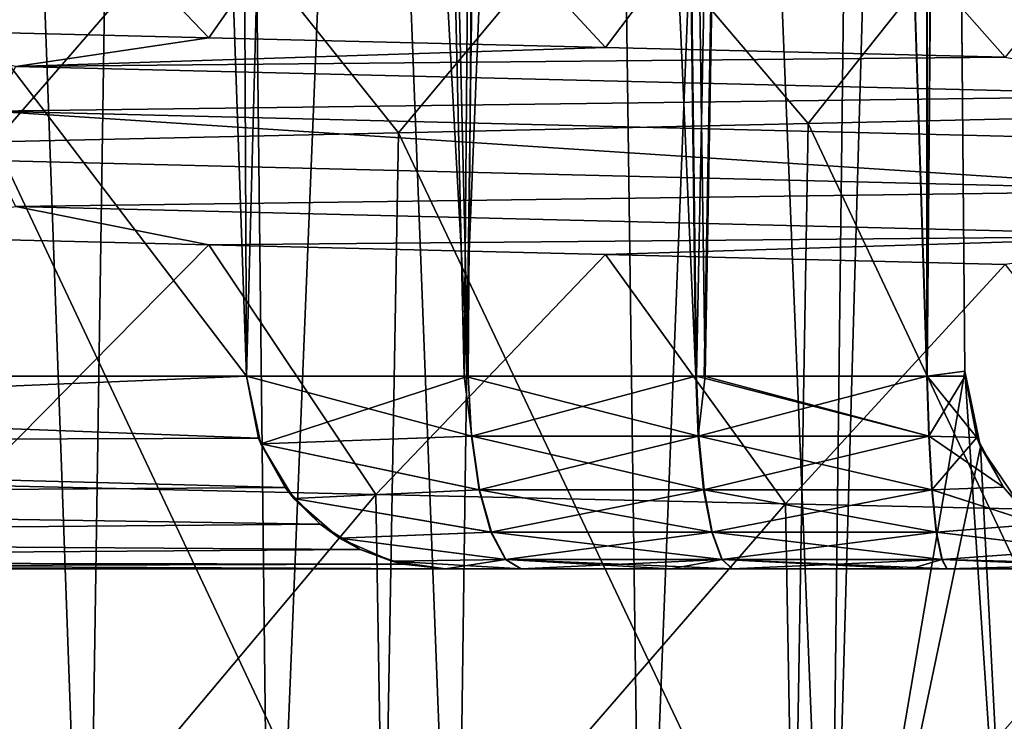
# Model space of a CAD drawing. Header units: millimetres. Extents: x -39 to 39, y -2 to 145.
# Tile 271 of 656: x -2.98 to -0.51, y 27.12 to 28.88. Entities that reach past the tile are written whole.
import ezdxf

# ---------------------------------------------------------------- set-up
doc = ezdxf.new("R2010")
doc.units = ezdxf.units.MM
doc.header["$LTSCALE"] = 65.185185
for name, color, linetype in [('460', 7, 'CONTINUOUS'), ('549', 7, 'CONTINUOUS'), ('553', 7, 'CONTINUOUS'), ('554', 7, 'CONTINUOUS'), ('555', 7, 'CONTINUOUS'), ('557', 7, 'CONTINUOUS'), ('558', 7, 'CONTINUOUS'), ('559', 7, 'CONTINUOUS'), ('564', 7, 'CONTINUOUS'), ('572', 7, 'CONTINUOUS'), ('579', 7, 'CONTINUOUS'), ('580', 7, 'CONTINUOUS'), ('583', 7, 'CONTINUOUS'), ('584', 7, 'CONTINUOUS'), ('585', 7, 'CONTINUOUS'), ('590', 7, 'CONTINUOUS'), ('591', 7, 'CONTINUOUS'), ('592', 7, 'CONTINUOUS'), ('593', 7, 'CONTINUOUS'), ('628', 7, 'CONTINUOUS'), ('629', 7, 'CONTINUOUS'), ('630', 7, 'CONTINUOUS')]:
    doc.layers.add(name, color=color, linetype=linetype)

msp = doc.modelspace()

# ---------------------------------------------------------------- linework, layer by layer
at = {"layer": '460', "linetype": 'Continuous'}
for points in [[(-0.9977, 28.6168, 14.1649), (0, 26.5, 14.2), (0.0351, 28.64, 14.2), (-0.9977, 28.6168, 14.1649)], [(-2.0251, 28.5937, 14.0549), (-1.0333, 26.5, 14.1622), (-0.9977, 28.6168, 14.1649), (-2.0251, 28.5937, 14.0549)], [(-1.0333, 26.5, 14.1622), (0, 26.5, 14.2), (-0.9977, 28.6168, 14.1649), (-1.0333, 26.5, 14.1622)], [(-3.0378, 28.5706, 13.8713), (-2.062, 26.5, 14.0495), (-2.0251, 28.5937, 14.0549), (-3.0378, 28.5706, 13.8713)], [(-2.062, 26.5, 14.0495), (-1.0333, 26.5, 14.1622), (-2.0251, 28.5937, 14.0549), (-2.062, 26.5, 14.0495)], [(-3.0781, 26.5, 13.8622), (-2.062, 26.5, 14.0495), (-3.0378, 28.5706, 13.8713), (-3.0781, 26.5, 13.8622)], [(-2.0822, 27.686, -14.0465), (-3.0781, 26.5, -13.8622), (-3.0967, 27.7092, -13.8582), (-2.0822, 27.686, -14.0465)], [(-2.062, 26.5, -14.0495), (-3.0781, 26.5, -13.8622), (-2.0822, 27.686, -14.0465), (-2.062, 26.5, -14.0495)], [(-1.0547, 27.6629, -14.1608), (-2.062, 26.5, -14.0495), (-2.0822, 27.686, -14.0465), (-1.0547, 27.6629, -14.1608)], [(-1.0333, 26.5, -14.1622), (-2.062, 26.5, -14.0495), (-1.0547, 27.6629, -14.1608), (-1.0333, 26.5, -14.1622)], [(-0.0218, 27.6397, -14.2), (-1.0333, 26.5, -14.1622), (-1.0547, 27.6629, -14.1608), (-0.0218, 27.6397, -14.2)], [(0, 26.5, -14.2), (-1.0333, 26.5, -14.1622), (-0.0218, 27.6397, -14.2), (0, 26.5, -14.2)]]:
    msp.add_3dface(points, dxfattribs=at)
at = {"layer": '549', "linetype": 'Continuous'}
for points in [[(-6.3723, 27.5, -0.6498), (-1.907, 27.5, -1.907), (-6.4061, 27.5, -0.1043), (-6.3723, 27.5, -0.6498)], [(-6.4061, 27.5, -0.1043), (-1.907, 27.5, -1.907), (-6.4061, 27.5, 0.1043), (-6.4061, 27.5, -0.1043)], [(-6.4061, 27.5, 0.1043), (-1.907, 27.5, -1.907), (-6.3723, 27.5, 0.6489), (-6.4061, 27.5, 0.1043)], [(-6.3626, 27.5, -0.741), (-1.907, 27.5, -1.907), (-6.3723, 27.5, -0.6498), (-6.3626, 27.5, -0.741)], [(-6.3723, 27.5, 0.6489), (-1.907, 27.5, -1.907), (-6.3623, 27.5, 0.743), (-6.3723, 27.5, 0.6489)], [(-6.2965, 27.5, -1.1882), (-1.907, 27.5, -1.907), (-6.3626, 27.5, -0.741), (-6.2965, 27.5, -1.1882)], [(-6.3623, 27.5, 0.743), (-1.907, 27.5, -1.907), (-6.2967, 27.5, 1.1874), (-6.3623, 27.5, 0.743)], [(-6.2967, 27.5, 1.1874), (-1.907, 27.5, -1.907), (-6.2658, 27.5, 1.3439), (-6.2967, 27.5, 1.1874)], [(-6.2661, 27.5, -1.3419), (-1.907, 27.5, -1.907), (-6.2965, 27.5, -1.1882), (-6.2661, 27.5, -1.3419)], [(-6.1735, 27.5, -1.7185), (-1.907, 27.5, -1.907), (-6.2661, 27.5, -1.3419), (-6.1735, 27.5, -1.7185)], [(-6.2658, 27.5, 1.3439), (-1.907, 27.5, -1.907), (-6.1738, 27.5, 1.7177), (-6.2658, 27.5, 1.3439)], [(-6.1738, 27.5, 1.7177), (-1.907, 27.5, -1.907), (-6.1166, 27.5, 1.907), (-6.1738, 27.5, 1.7177)], [(-6.1166, 27.5, -1.907), (-1.907, 27.5, -1.907), (-6.1735, 27.5, -1.7185), (-6.1166, 27.5, -1.907)], [(-6.1166, 27.5, 1.907), (-1.907, 27.5, -1.907), (1.907, 27.5, -1.907), (-6.1166, 27.5, 1.907)], [(-1.907, 27.5, 1.907), (-6.1166, 27.5, 1.907), (1.907, 27.5, -1.907), (-1.907, 27.5, 1.907)], [(-0.6489, 27.5, -6.3723), (-0.1043, 27.5, -6.4061), (-1.907, 27.5, -6.1166), (-0.6489, 27.5, -6.3723)], [(-1.907, 27.5, -6.1166), (-0.1043, 27.5, -6.4061), (0.1043, 27.5, -6.4061), (-1.907, 27.5, -6.1166)], [(-0.743, 27.5, -6.3623), (-0.6489, 27.5, -6.3723), (-1.907, 27.5, -6.1166), (-0.743, 27.5, -6.3623)], [(-1.1874, 27.5, -6.2967), (-0.743, 27.5, -6.3623), (-1.907, 27.5, -6.1166), (-1.1874, 27.5, -6.2967)], [(-1.3439, 27.5, -6.2658), (-1.1874, 27.5, -6.2967), (-1.907, 27.5, -6.1166), (-1.3439, 27.5, -6.2658)], [(-1.7177, 27.5, -6.1738), (-1.3439, 27.5, -6.2658), (-1.907, 27.5, -6.1166), (-1.7177, 27.5, -6.1738)], [(-1.907, 27.5, -1.907), (-1.907, 27.5, -6.1166), (1.907, 27.5, -6.1166), (-1.907, 27.5, -1.907)], [(1.907, 27.5, -6.1166), (-1.907, 27.5, -6.1166), (1.7185, 27.5, -6.1735), (1.907, 27.5, -6.1166)], [(1.7185, 27.5, -6.1735), (-1.907, 27.5, -6.1166), (1.3419, 27.5, -6.2661), (1.7185, 27.5, -6.1735)], [(1.3419, 27.5, -6.2661), (-1.907, 27.5, -6.1166), (1.1882, 27.5, -6.2965), (1.3419, 27.5, -6.2661)], [(1.1882, 27.5, -6.2965), (-1.907, 27.5, -6.1166), (0.741, 27.5, -6.3626), (1.1882, 27.5, -6.2965)], [(0.741, 27.5, -6.3626), (-1.907, 27.5, -6.1166), (0.6498, 27.5, -6.3723), (0.741, 27.5, -6.3626)], [(0.6498, 27.5, -6.3723), (-1.907, 27.5, -6.1166), (0.1043, 27.5, -6.4061), (0.6498, 27.5, -6.3723)], [(1.907, 27.5, -1.907), (-1.907, 27.5, -1.907), (1.907, 27.5, -6.1166), (1.907, 27.5, -1.907)], [(-1.907, 27.5, 6.1166), (-1.907, 27.5, 1.907), (1.907, 27.5, 1.907), (-1.907, 27.5, 6.1166)], [(1.907, 27.5, 1.907), (-1.907, 27.5, 1.907), (6.1166, 27.5, -1.907), (1.907, 27.5, 1.907)], [(6.1166, 27.5, -1.907), (-1.907, 27.5, 1.907), (1.907, 27.5, -1.907), (6.1166, 27.5, -1.907)], [(-1.7185, 27.5, 6.1735), (-1.907, 27.5, 6.1166), (1.907, 27.5, 6.1166), (-1.7185, 27.5, 6.1735)], [(1.907, 27.5, 6.1166), (-1.907, 27.5, 6.1166), (1.907, 27.5, 1.907), (1.907, 27.5, 6.1166)], [(-1.3419, 27.5, 6.2661), (-1.7185, 27.5, 6.1735), (1.907, 27.5, 6.1166), (-1.3419, 27.5, 6.2661)], [(-1.1882, 27.5, 6.2965), (-1.3419, 27.5, 6.2661), (1.907, 27.5, 6.1166), (-1.1882, 27.5, 6.2965)], [(-0.741, 27.5, 6.3626), (-1.1882, 27.5, 6.2965), (1.907, 27.5, 6.1166), (-0.741, 27.5, 6.3626)], [(-0.6498, 27.5, 6.3723), (-0.741, 27.5, 6.3626), (1.907, 27.5, 6.1166), (-0.6498, 27.5, 6.3723)], [(-0.1043, 27.5, 6.4061), (-0.6498, 27.5, 6.3723), (1.907, 27.5, 6.1166), (-0.1043, 27.5, 6.4061)]]:
    msp.add_3dface(points, dxfattribs=at)
at = {"layer": '553', "linetype": 'Continuous'}
for points in [[(-2.4573, 39.0726, -6.8675), (-2.4067, 27.9826, -6.4738), (-2.599, 33.4908, -6.6061), (-2.4573, 39.0726, -6.8675)], [(-2.4573, 39.0726, -6.8675), (-2.1147, 39.0726, -6.9806), (-2.4067, 27.9826, -6.4738), (-2.4573, 39.0726, -6.8675)], [(-2.4067, 27.9826, -6.4738), (-2.1147, 39.0726, -6.9806), (-1.8604, 27.9826, -6.6514), (-2.4067, 27.9826, -6.4738)], [(-2.1147, 39.0726, -6.9806), (-1.7669, 39.0726, -7.0767), (-1.8604, 27.9826, -6.6514), (-2.1147, 39.0726, -6.9806)], [(-1.7669, 39.0726, -7.0767), (-1.4148, 39.0726, -7.1554), (-1.8604, 27.9826, -6.6514), (-1.7669, 39.0726, -7.0767)], [(-1.8604, 27.9826, -6.6514), (-1.4148, 39.0726, -7.1554), (-1.278, 27.9826, -6.7874), (-1.8604, 27.9826, -6.6514)], [(-1.4148, 39.0726, -7.1554), (-1.0592, 39.0726, -7.2166), (-1.278, 27.9826, -6.7874), (-1.4148, 39.0726, -7.1554)], [(-1.278, 27.9826, -6.7874), (-1.0592, 39.0726, -7.2166), (-1.2588, 27.9826, -6.791), (-1.278, 27.9826, -6.7874)], [(-1.2588, 27.9826, -6.791), (-1.0592, 39.0726, -7.2166), (-0.6992, 27.9826, -6.8712), (-1.2588, 27.9826, -6.791)], [(-1.0592, 39.0726, -7.2166), (-0.701, 39.0726, -7.2602), (-0.6992, 27.9826, -6.8712), (-1.0592, 39.0726, -7.2166)], [(-0.6992, 27.9826, -6.8712), (-0.701, 39.0726, -7.2602), (-0.6525, 33.5151, -7.0698), (-0.6992, 27.9826, -6.8712)], [(-0.6043, 27.9956, -6.8806), (-0.6992, 27.9826, -6.8712), (-0.6525, 33.5151, -7.0698), (-0.6043, 27.9956, -6.8806)], [(-0.604, 27.9826, -6.8802), (-0.6992, 27.9826, -6.8712), (-0.6043, 27.9956, -6.8806), (-0.604, 27.9826, -6.8802)]]:
    msp.add_3dface(points, dxfattribs=at)
at = {"layer": '554', "linetype": 'Continuous'}
for points in [[(-2.4067, 27.9826, -6.4738), (-2.6711, 35.5562, -2.6711), (-2.599, 33.4908, -6.6061), (-2.4067, 27.9826, -6.4738)], [(-2.6711, 35.5562, -2.6711), (-2.4067, 27.9826, -6.4738), (-2.4067, 27.9826, -2.4067), (-2.6711, 35.5562, -2.6711)]]:
    msp.add_3dface(points, dxfattribs=at)
at = {"layer": '555', "linetype": 'Continuous'}
for points in [[(-2.6711, 35.5562, -2.6711), (-2.4067, 27.9826, -2.4067), (-6.6061, 33.4908, -2.599), (-2.6711, 35.5562, -2.6711)], [(-2.4067, 27.9826, -2.4067), (-6.4738, 27.9826, -2.4067), (-6.6061, 33.4908, -2.599), (-2.4067, 27.9826, -2.4067)]]:
    msp.add_3dface(points, dxfattribs=at)
at = {"layer": '557', "linetype": 'Continuous'}
for points in [[(-6.4738, 27.9826, 2.4067), (-2.6711, 35.5562, 2.6711), (-6.6061, 33.4908, 2.599), (-6.4738, 27.9826, 2.4067)], [(-2.6711, 35.5562, 2.6711), (-6.4738, 27.9826, 2.4067), (-2.4067, 27.9826, 2.4067), (-2.6711, 35.5562, 2.6711)]]:
    msp.add_3dface(points, dxfattribs=at)
at = {"layer": '558', "linetype": 'Continuous'}
for points in [[(-2.6711, 35.5562, 2.6711), (-2.4067, 27.9826, 2.4067), (-2.599, 33.4908, 6.6061), (-2.6711, 35.5562, 2.6711)], [(-2.4067, 27.9826, 2.4067), (-2.4067, 27.9826, 6.4738), (-2.599, 33.4908, 6.6061), (-2.4067, 27.9826, 2.4067)]]:
    msp.add_3dface(points, dxfattribs=at)
at = {"layer": '559', "linetype": 'Continuous'}
for points in [[(-2.4067, 27.9826, 6.4738), (-2.4573, 39.0726, 6.8675), (-2.599, 33.4908, 6.6061), (-2.4067, 27.9826, 6.4738)], [(-2.1147, 39.0726, 6.9806), (-2.4573, 39.0726, 6.8675), (-1.8503, 27.9826, 6.6542), (-2.1147, 39.0726, 6.9806)], [(-2.4573, 39.0726, 6.8675), (-2.4067, 27.9826, 6.4738), (-1.8503, 27.9826, 6.6542), (-2.4573, 39.0726, 6.8675)], [(-1.7669, 39.0726, 7.0767), (-2.1147, 39.0726, 6.9806), (-1.8503, 27.9826, 6.6542), (-1.7669, 39.0726, 7.0767)], [(-1.2792, 27.9826, 6.7872), (-1.7669, 39.0726, 7.0767), (-1.8503, 27.9826, 6.6542), (-1.2792, 27.9826, 6.7872)], [(-1.4148, 39.0726, 7.1554), (-1.7669, 39.0726, 7.0767), (-1.2792, 27.9826, 6.7872), (-1.4148, 39.0726, 7.1554)], [(-1.0592, 39.0726, 7.2166), (-1.4148, 39.0726, 7.1554), (-1.2563, 27.9826, 6.7914), (-1.0592, 39.0726, 7.2166)], [(-1.2563, 27.9826, 6.7914), (-1.4148, 39.0726, 7.1554), (-1.2792, 27.9826, 6.7872), (-1.2563, 27.9826, 6.7914)], [(-0.7002, 27.9826, 6.8711), (-1.0592, 39.0726, 7.2166), (-1.2563, 27.9826, 6.7914), (-0.7002, 27.9826, 6.8711)], [(-0.701, 39.0726, 7.2602), (-1.0592, 39.0726, 7.2166), (-0.7002, 27.9826, 6.8711), (-0.701, 39.0726, 7.2602)], [(-0.701, 39.0726, 7.2602), (-0.7002, 27.9826, 6.8711), (-0.6525, 33.5151, 7.0698), (-0.701, 39.0726, 7.2602)], [(-0.6525, 33.5151, 7.0698), (-0.7002, 27.9826, 6.8711), (-0.6043, 27.9956, 6.8806), (-0.6525, 33.5151, 7.0698)], [(-0.6043, 27.9956, 6.8806), (-0.7002, 27.9826, 6.8711), (-0.604, 27.9826, 6.8802), (-0.6043, 27.9956, 6.8806)]]:
    msp.add_3dface(points, dxfattribs=at)
at = {"layer": '564', "linetype": 'Continuous'}
for points in [[(-2.5465, 43.2089, 11.1429), (-3.2637, 26, 11.2674), (-3.4311, 43.2089, 10.9031), (-2.5465, 43.2089, 11.1429)], [(-3.2637, 26, -11.2674), (-2.8073, 26, -11.3897), (-3.4311, 43.2089, -10.9031), (-3.2637, 26, -11.2674)], [(-3.4311, 43.2089, -10.9031), (-2.8073, 26, -11.3897), (-2.5465, 43.2089, -11.1429), (-3.4311, 43.2089, -10.9031)], [(-2.8073, 26, 11.3897), (-3.2637, 26, 11.2674), (-2.5465, 43.2089, 11.1429), (-2.8073, 26, 11.3897)], [(-2.3464, 26, 11.4935), (-2.8073, 26, 11.3897), (-2.5465, 43.2089, 11.1429), (-2.3464, 26, 11.4935)], [(-2.8073, 26, -11.3897), (-2.3464, 26, -11.4935), (-2.5465, 43.2089, -11.1429), (-2.8073, 26, -11.3897)], [(-1.6467, 43.2089, 11.311), (-2.3464, 26, 11.4935), (-2.5465, 43.2089, 11.1429), (-1.6467, 43.2089, 11.311)], [(-2.3464, 26, -11.4935), (-1.8817, 26, -11.5787), (-2.5465, 43.2089, -11.1429), (-2.3464, 26, -11.4935)], [(-2.5465, 43.2089, -11.1429), (-1.8817, 26, -11.5787), (-1.6467, 43.2089, -11.311), (-2.5465, 43.2089, -11.1429)], [(-1.8817, 26, 11.5787), (-2.3464, 26, 11.4935), (-1.6467, 43.2089, 11.311), (-1.8817, 26, 11.5787)], [(-1.414, 26, 11.6451), (-1.8817, 26, 11.5787), (-1.6467, 43.2089, 11.311), (-1.414, 26, 11.6451)], [(-1.8817, 26, -11.5787), (-1.414, 26, -11.6451), (-1.6467, 43.2089, -11.311), (-1.8817, 26, -11.5787)], [(-0.7371, 43.2089, 11.4064), (-1.414, 26, 11.6451), (-1.6467, 43.2089, 11.311), (-0.7371, 43.2089, 11.4064)], [(-1.414, 26, -11.6451), (-0.9439, 26, -11.6925), (-1.6467, 43.2089, -11.311), (-1.414, 26, -11.6451)], [(-1.6467, 43.2089, -11.311), (-0.9439, 26, -11.6925), (-0.7371, 43.2089, -11.4064), (-1.6467, 43.2089, -11.311)], [(-0.9439, 26, 11.6925), (-1.414, 26, 11.6451), (-0.7371, 43.2089, 11.4064), (-0.9439, 26, 11.6925)], [(-0.6709, 35.6288, 11.543), (-0.9439, 26, 11.6925), (-0.7371, 43.2089, 11.4064), (-0.6709, 35.6288, 11.543)], [(-0.7371, 43.2089, -11.4064), (-0.9439, 26, -11.6925), (-0.6709, 35.6288, -11.543), (-0.7371, 43.2089, -11.4064)], [(-0.6043, 27.9956, 11.6801), (-0.9439, 26, 11.6925), (-0.6709, 35.6288, 11.543), (-0.6043, 27.9956, 11.6801)], [(-0.6043, 27.9956, -11.6801), (-0.6709, 35.6288, -11.543), (-0.9439, 26, -11.6925), (-0.6043, 27.9956, -11.6801)], [(-0.565, 27.8056, 11.6854), (-0.9439, 26, 11.6925), (-0.6043, 27.9956, 11.6801), (-0.565, 27.8056, 11.6854)], [(-0.9439, 26, -11.6925), (-0.4723, 26, -11.7211), (-0.6043, 27.9956, -11.6801), (-0.9439, 26, -11.6925)], [(-0.6043, 27.9956, -11.6801), (-0.4723, 26, -11.7211), (-0.565, 27.8056, -11.6854), (-0.6043, 27.9956, -11.6801)], [(-0.4723, 26, 11.7211), (-0.9439, 26, 11.6925), (-0.565, 27.8056, 11.6854), (-0.4723, 26, 11.7211)], [(-0.4564, 27.6449, 11.693), (-0.4723, 26, 11.7211), (-0.565, 27.8056, 11.6854), (-0.4564, 27.6449, 11.693)], [(-0.565, 27.8056, -11.6854), (-0.4723, 26, -11.7211), (-0.4564, 27.6449, -11.693), (-0.565, 27.8056, -11.6854)]]:
    msp.add_3dface(points, dxfattribs=at)
at = {"layer": '572', "linetype": 'Continuous'}
for points in [[(-0.6709, 35.6288, -11.543), (-0.6043, 27.9956, -11.6801), (-0.6525, 33.5151, -7.0698), (-0.6709, 35.6288, -11.543)], [(-0.6043, 27.9956, -11.6801), (-0.6043, 27.9956, -6.8806), (-0.6525, 33.5151, -7.0698), (-0.6043, 27.9956, -11.6801)]]:
    msp.add_3dface(points, dxfattribs=at)
at = {"layer": '579', "linetype": 'Continuous'}
for points in [[(-0.6043, 27.9956, 11.6801), (-0.6709, 35.6288, 11.543), (-0.6043, 27.9956, 6.8806), (-0.6043, 27.9956, 11.6801)], [(-0.6709, 35.6288, 11.543), (-0.6525, 33.5151, 7.0698), (-0.6043, 27.9956, 6.8806), (-0.6709, 35.6288, 11.543)]]:
    msp.add_3dface(points, dxfattribs=at)
at = {"layer": '580', "linetype": 'Continuous'}
for points in [[(-0.6043, 27.9956, -11.6801), (-0.565, 27.8056, -11.6854), (-0.6043, 27.9956, -6.8806), (-0.6043, 27.9956, -11.6801)], [(-0.565, 27.8056, -11.6854), (-0.604, 27.9826, -6.8802), (-0.6043, 27.9956, -6.8806), (-0.565, 27.8056, -11.6854)], [(-0.604, 27.9826, -6.8802), (-0.565, 27.8056, -11.6854), (-0.5741, 27.8287, -6.8527), (-0.604, 27.9826, -6.8802)], [(-0.5741, 27.8287, -6.8527), (-0.565, 27.8056, -11.6854), (-0.5079, 27.7047, -6.7915), (-0.5741, 27.8287, -6.8527)], [(-0.565, 27.8056, -11.6854), (-0.4564, 27.6449, -11.693), (-0.5079, 27.7047, -6.7915), (-0.565, 27.8056, -11.6854)], [(-0.5079, 27.7047, -6.7915), (-0.4564, 27.6449, -11.693), (-0.4193, 27.6116, -6.7088), (-0.5079, 27.7047, -6.7915)]]:
    msp.add_3dface(points, dxfattribs=at)
at = {"layer": '583', "linetype": 'Continuous'}
for points in [[(-2.4067, 27.9826, -6.4738), (-1.8604, 27.9826, -6.6514), (-1.8413, 27.8323, -6.6269), (-2.4067, 27.9826, -6.4738)], [(-2.4067, 27.9826, -6.4738), (-1.8413, 27.8323, -6.6269), (-2.3708, 27.8133, -6.4488), (-2.4067, 27.9826, -6.4738)], [(-1.8604, 27.9826, -6.6514), (-1.278, 27.9826, -6.7874), (-1.2721, 27.8323, -6.7593), (-1.8604, 27.9826, -6.6514)], [(-1.8413, 27.8323, -6.6269), (-1.8604, 27.9826, -6.6514), (-1.2721, 27.8323, -6.7593), (-1.8413, 27.8323, -6.6269)], [(-1.278, 27.9826, -6.7874), (-1.2588, 27.9826, -6.791), (-0.6937, 27.8323, -6.8429), (-1.278, 27.9826, -6.7874)], [(-1.2721, 27.8323, -6.7593), (-1.278, 27.9826, -6.7874), (-0.6937, 27.8323, -6.8429), (-1.2721, 27.8323, -6.7593)], [(-1.2588, 27.9826, -6.791), (-0.6992, 27.9826, -6.8712), (-0.6937, 27.8323, -6.8429), (-1.2588, 27.9826, -6.791)], [(-0.6992, 27.9826, -6.8712), (-0.604, 27.9826, -6.8802), (-0.5741, 27.8287, -6.8527), (-0.6992, 27.9826, -6.8712)], [(-0.6992, 27.9826, -6.8712), (-0.5741, 27.8287, -6.8527), (-0.6937, 27.8323, -6.8429), (-0.6992, 27.9826, -6.8712)], [(-1.8413, 27.8323, -6.6269), (-1.8218, 27.6977, -6.5568), (-2.3708, 27.8133, -6.4488), (-1.8413, 27.8323, -6.6269)], [(-2.3708, 27.8133, -6.4488), (-1.8218, 27.6977, -6.5568), (-2.2875, 27.6757, -6.3904), (-2.3708, 27.8133, -6.4488)], [(-1.8218, 27.6977, -6.5568), (-1.8413, 27.8323, -6.6269), (-1.2586, 27.6977, -6.6878), (-1.8218, 27.6977, -6.5568)], [(-1.2586, 27.6977, -6.6878), (-1.8413, 27.8323, -6.6269), (-1.2721, 27.8323, -6.7593), (-1.2586, 27.6977, -6.6878)], [(-1.2586, 27.6977, -6.6878), (-1.2721, 27.8323, -6.7593), (-0.6863, 27.6977, -6.7705), (-1.2586, 27.6977, -6.6878)], [(-0.6863, 27.6977, -6.7705), (-1.2721, 27.8323, -6.7593), (-0.6937, 27.8323, -6.8429), (-0.6863, 27.6977, -6.7705)], [(-0.5741, 27.8287, -6.8527), (-0.5079, 27.7047, -6.7915), (-0.6937, 27.8323, -6.8429), (-0.5741, 27.8287, -6.8527)], [(-0.5079, 27.7047, -6.7915), (-0.6863, 27.6977, -6.7705), (-0.6937, 27.8323, -6.8429), (-0.5079, 27.7047, -6.7915)], [(-1.8218, 27.6977, -6.5568), (-1.7923, 27.5914, -6.4508), (-2.2875, 27.6757, -6.3904), (-1.8218, 27.6977, -6.5568)], [(-1.7923, 27.5914, -6.4508), (-1.8218, 27.6977, -6.5568), (-1.2383, 27.5914, -6.5797), (-1.7923, 27.5914, -6.4508)], [(-1.2383, 27.5914, -6.5797), (-1.8218, 27.6977, -6.5568), (-1.2586, 27.6977, -6.6878), (-1.2383, 27.5914, -6.5797)], [(-1.2383, 27.5914, -6.5797), (-1.2586, 27.6977, -6.6878), (-0.6752, 27.5914, -6.661), (-1.2383, 27.5914, -6.5797)], [(-0.6752, 27.5914, -6.661), (-1.2586, 27.6977, -6.6878), (-0.6863, 27.6977, -6.7705), (-0.6752, 27.5914, -6.661)], [(-0.5079, 27.7047, -6.7915), (-0.4193, 27.6116, -6.7088), (-0.6863, 27.6977, -6.7705), (-0.5079, 27.7047, -6.7915)], [(-0.4193, 27.6116, -6.7088), (-0.6752, 27.5914, -6.661), (-0.6863, 27.6977, -6.7705), (-0.4193, 27.6116, -6.7088)], [(-2.2875, 27.6757, -6.3904), (-1.7923, 27.5914, -6.4508), (-2.1732, 27.5768, -6.3094), (-2.2875, 27.6757, -6.3904)], [(-1.7923, 27.5914, -6.4508), (-1.7557, 27.5234, -6.3188), (-2.1732, 27.5768, -6.3094), (-1.7923, 27.5914, -6.4508)], [(-1.7557, 27.5234, -6.3188), (-1.7923, 27.5914, -6.4508), (-1.2129, 27.5234, -6.445), (-1.7557, 27.5234, -6.3188)], [(-1.2129, 27.5234, -6.445), (-1.7923, 27.5914, -6.4508), (-1.2383, 27.5914, -6.5797), (-1.2129, 27.5234, -6.445)], [(-1.2129, 27.5234, -6.445), (-1.2383, 27.5914, -6.5797), (-0.6614, 27.5234, -6.5247), (-1.2129, 27.5234, -6.445)], [(-0.6614, 27.5234, -6.5247), (-1.2383, 27.5914, -6.5797), (-0.6752, 27.5914, -6.661), (-0.6614, 27.5234, -6.5247)], [(-0.4193, 27.6116, -6.7088), (-0.3178, 27.5479, -6.6128), (-0.6752, 27.5914, -6.661), (-0.4193, 27.6116, -6.7088)], [(-0.3178, 27.5479, -6.6128), (-0.6614, 27.5234, -6.5247), (-0.6752, 27.5914, -6.661), (-0.3178, 27.5479, -6.6128)], [(-2.1732, 27.5768, -6.3094), (-1.7557, 27.5234, -6.3188), (-2.0423, 27.5187, -6.2154), (-2.1732, 27.5768, -6.3094)], [(-0.3178, 27.5479, -6.6128), (-0.2107, 27.5114, -6.5099), (-0.6614, 27.5234, -6.5247), (-0.3178, 27.5479, -6.6128)], [(-1.7557, 27.5234, -6.3188), (-1.7177, 27.5, -6.1738), (-2.0423, 27.5187, -6.2154), (-1.7557, 27.5234, -6.3188)], [(-1.7177, 27.5, -6.1738), (-1.907, 27.5, -6.1166), (-2.0423, 27.5187, -6.2154), (-1.7177, 27.5, -6.1738)], [(-1.1874, 27.5, -6.2967), (-1.3439, 27.5, -6.2658), (-1.7557, 27.5234, -6.3188), (-1.1874, 27.5, -6.2967)], [(-1.1874, 27.5, -6.2967), (-1.7557, 27.5234, -6.3188), (-1.2129, 27.5234, -6.445), (-1.1874, 27.5, -6.2967)], [(-1.3439, 27.5, -6.2658), (-1.7177, 27.5, -6.1738), (-1.7557, 27.5234, -6.3188), (-1.3439, 27.5, -6.2658)], [(-0.6489, 27.5, -6.3723), (-0.743, 27.5, -6.3623), (-1.2129, 27.5234, -6.445), (-0.6489, 27.5, -6.3723)], [(-0.6489, 27.5, -6.3723), (-1.2129, 27.5234, -6.445), (-0.6614, 27.5234, -6.5247), (-0.6489, 27.5, -6.3723)], [(-0.743, 27.5, -6.3623), (-1.1874, 27.5, -6.2967), (-1.2129, 27.5234, -6.445), (-0.743, 27.5, -6.3623)], [(-0.1043, 27.5, -6.4061), (-0.6489, 27.5, -6.3723), (-0.6614, 27.5234, -6.5247), (-0.1043, 27.5, -6.4061)], [(-0.2107, 27.5114, -6.5099), (-0.1043, 27.5, -6.4061), (-0.6614, 27.5234, -6.5247), (-0.2107, 27.5114, -6.5099)]]:
    msp.add_3dface(points, dxfattribs=at)
at = {"layer": '584', "linetype": 'Continuous'}
for points in [[(-2.4067, 27.9826, -2.4067), (-2.4067, 27.9826, -6.4738), (-2.3708, 27.8133, -6.4488), (-2.4067, 27.9826, -2.4067)], [(-2.4067, 27.9826, -2.4067), (-2.3708, 27.8133, -6.4488), (-2.3761, 27.8272, -2.3761), (-2.4067, 27.9826, -2.4067)], [(-2.3761, 27.8272, -2.3761), (-2.3708, 27.8133, -6.4488), (-2.3099, 27.7039, -2.3099), (-2.3761, 27.8272, -2.3761)], [(-2.3708, 27.8133, -6.4488), (-2.2875, 27.6757, -6.3904), (-2.3099, 27.7039, -2.3099), (-2.3708, 27.8133, -6.4488)], [(-2.3099, 27.7039, -2.3099), (-2.2875, 27.6757, -6.3904), (-2.2219, 27.6117, -2.2219), (-2.3099, 27.7039, -2.3099)], [(-2.2875, 27.6757, -6.3904), (-2.1732, 27.5768, -6.3094), (-2.2219, 27.6117, -2.2219), (-2.2875, 27.6757, -6.3904)], [(-2.2219, 27.6117, -2.2219), (-2.1732, 27.5768, -6.3094), (-2.1211, 27.5482, -2.1211), (-2.2219, 27.6117, -2.2219)], [(-2.1732, 27.5768, -6.3094), (-2.0423, 27.5187, -6.2154), (-2.1211, 27.5482, -2.1211), (-2.1732, 27.5768, -6.3094)], [(-2.1211, 27.5482, -2.1211), (-2.0423, 27.5187, -6.2154), (-2.014, 27.5116, -2.014), (-2.1211, 27.5482, -2.1211)], [(-2.0423, 27.5187, -6.2154), (-1.907, 27.5, -6.1166), (-2.014, 27.5116, -2.014), (-2.0423, 27.5187, -6.2154)], [(-1.907, 27.5, -6.1166), (-1.907, 27.5, -1.907), (-2.014, 27.5116, -2.014), (-1.907, 27.5, -6.1166)]]:
    msp.add_3dface(points, dxfattribs=at)
at = {"layer": '585', "linetype": 'Continuous'}
for points in [[(-6.4738, 27.9826, -2.4067), (-2.4067, 27.9826, -2.4067), (-2.3761, 27.8272, -2.3761), (-6.4738, 27.9826, -2.4067)], [(-6.4738, 27.9826, -2.4067), (-2.3761, 27.8272, -2.3761), (-6.4488, 27.8133, -2.3708), (-6.4738, 27.9826, -2.4067)], [(-2.3761, 27.8272, -2.3761), (-2.3099, 27.7039, -2.3099), (-6.4488, 27.8133, -2.3708), (-2.3761, 27.8272, -2.3761)], [(-6.4488, 27.8133, -2.3708), (-2.3099, 27.7039, -2.3099), (-6.3904, 27.6757, -2.2875), (-6.4488, 27.8133, -2.3708)], [(-2.3099, 27.7039, -2.3099), (-2.2219, 27.6117, -2.2219), (-6.3904, 27.6757, -2.2875), (-2.3099, 27.7039, -2.3099)], [(-6.3904, 27.6757, -2.2875), (-2.2219, 27.6117, -2.2219), (-6.3094, 27.5768, -2.1732), (-6.3904, 27.6757, -2.2875)], [(-2.2219, 27.6117, -2.2219), (-2.1211, 27.5482, -2.1211), (-6.3094, 27.5768, -2.1732), (-2.2219, 27.6117, -2.2219)], [(-6.3094, 27.5768, -2.1732), (-2.1211, 27.5482, -2.1211), (-6.2154, 27.5187, -2.0423), (-6.3094, 27.5768, -2.1732)], [(-2.1211, 27.5482, -2.1211), (-2.014, 27.5116, -2.014), (-6.2154, 27.5187, -2.0423), (-2.1211, 27.5482, -2.1211)], [(-1.907, 27.5, -1.907), (-6.1166, 27.5, -1.907), (-6.2154, 27.5187, -2.0423), (-1.907, 27.5, -1.907)], [(-2.014, 27.5116, -2.014), (-1.907, 27.5, -1.907), (-6.2154, 27.5187, -2.0423), (-2.014, 27.5116, -2.014)]]:
    msp.add_3dface(points, dxfattribs=at)
at = {"layer": '590', "linetype": 'Continuous'}
for points in [[(-2.4067, 27.9826, 2.4067), (-6.4738, 27.9826, 2.4067), (-6.4488, 27.8133, 2.3708), (-2.4067, 27.9826, 2.4067)], [(-2.4067, 27.9826, 2.4067), (-6.4488, 27.8133, 2.3708), (-2.3761, 27.8272, 2.3761), (-2.4067, 27.9826, 2.4067)], [(-2.3761, 27.8272, 2.3761), (-6.4488, 27.8133, 2.3708), (-2.3099, 27.7039, 2.3099), (-2.3761, 27.8272, 2.3761)], [(-6.4488, 27.8133, 2.3708), (-6.3904, 27.6757, 2.2875), (-2.3099, 27.7039, 2.3099), (-6.4488, 27.8133, 2.3708)], [(-2.3099, 27.7039, 2.3099), (-6.3904, 27.6757, 2.2875), (-2.2219, 27.6117, 2.2219), (-2.3099, 27.7039, 2.3099)], [(-6.3904, 27.6757, 2.2875), (-6.3094, 27.5768, 2.1732), (-2.2219, 27.6117, 2.2219), (-6.3904, 27.6757, 2.2875)], [(-2.2219, 27.6117, 2.2219), (-6.3094, 27.5768, 2.1732), (-2.1211, 27.5482, 2.1211), (-2.2219, 27.6117, 2.2219)], [(-6.3094, 27.5768, 2.1732), (-6.2154, 27.5187, 2.0423), (-2.1211, 27.5482, 2.1211), (-6.3094, 27.5768, 2.1732)], [(-2.1211, 27.5482, 2.1211), (-6.2154, 27.5187, 2.0423), (-2.014, 27.5116, 2.014), (-2.1211, 27.5482, 2.1211)], [(-6.2154, 27.5187, 2.0423), (-6.1166, 27.5, 1.907), (-2.014, 27.5116, 2.014), (-6.2154, 27.5187, 2.0423)], [(-6.1166, 27.5, 1.907), (-1.907, 27.5, 1.907), (-2.014, 27.5116, 2.014), (-6.1166, 27.5, 1.907)]]:
    msp.add_3dface(points, dxfattribs=at)
at = {"layer": '591', "linetype": 'Continuous'}
for points in [[(-2.4067, 27.9826, 6.4738), (-2.4067, 27.9826, 2.4067), (-2.3761, 27.8272, 2.3761), (-2.4067, 27.9826, 6.4738)], [(-2.4067, 27.9826, 6.4738), (-2.3761, 27.8272, 2.3761), (-2.3708, 27.8133, 6.4488), (-2.4067, 27.9826, 6.4738)], [(-2.3761, 27.8272, 2.3761), (-2.3099, 27.7039, 2.3099), (-2.3708, 27.8133, 6.4488), (-2.3761, 27.8272, 2.3761)], [(-2.3708, 27.8133, 6.4488), (-2.3099, 27.7039, 2.3099), (-2.2875, 27.6757, 6.3904), (-2.3708, 27.8133, 6.4488)], [(-2.3099, 27.7039, 2.3099), (-2.2219, 27.6117, 2.2219), (-2.2875, 27.6757, 6.3904), (-2.3099, 27.7039, 2.3099)], [(-2.2875, 27.6757, 6.3904), (-2.2219, 27.6117, 2.2219), (-2.1732, 27.5768, 6.3094), (-2.2875, 27.6757, 6.3904)], [(-2.2219, 27.6117, 2.2219), (-2.1211, 27.5482, 2.1211), (-2.1732, 27.5768, 6.3094), (-2.2219, 27.6117, 2.2219)], [(-2.1732, 27.5768, 6.3094), (-2.1211, 27.5482, 2.1211), (-2.0423, 27.5187, 6.2154), (-2.1732, 27.5768, 6.3094)], [(-2.1211, 27.5482, 2.1211), (-2.014, 27.5116, 2.014), (-2.0423, 27.5187, 6.2154), (-2.1211, 27.5482, 2.1211)], [(-1.907, 27.5, 1.907), (-1.907, 27.5, 6.1166), (-2.0423, 27.5187, 6.2154), (-1.907, 27.5, 1.907)], [(-2.014, 27.5116, 2.014), (-1.907, 27.5, 1.907), (-2.0423, 27.5187, 6.2154), (-2.014, 27.5116, 2.014)]]:
    msp.add_3dface(points, dxfattribs=at)
at = {"layer": '592', "linetype": 'Continuous'}
for points in [[(-1.8503, 27.9826, 6.6542), (-2.4067, 27.9826, 6.4738), (-2.3708, 27.8133, 6.4488), (-1.8503, 27.9826, 6.6542)], [(-1.8503, 27.9826, 6.6542), (-2.3708, 27.8133, 6.4488), (-1.8424, 27.8323, 6.6266), (-1.8503, 27.9826, 6.6542)], [(-1.2792, 27.9826, 6.7872), (-1.8503, 27.9826, 6.6542), (-1.8424, 27.8323, 6.6266), (-1.2792, 27.9826, 6.7872)], [(-1.2732, 27.8323, 6.7591), (-1.2792, 27.9826, 6.7872), (-1.8424, 27.8323, 6.6266), (-1.2732, 27.8323, 6.7591)], [(-1.2563, 27.9826, 6.7914), (-1.2792, 27.9826, 6.7872), (-1.2732, 27.8323, 6.7591), (-1.2563, 27.9826, 6.7914)], [(-0.7002, 27.9826, 6.8711), (-1.2563, 27.9826, 6.7914), (-1.2732, 27.8323, 6.7591), (-0.7002, 27.9826, 6.8711)], [(-0.6948, 27.8323, 6.8428), (-0.7002, 27.9826, 6.8711), (-1.2732, 27.8323, 6.7591), (-0.6948, 27.8323, 6.8428)], [(-0.604, 27.9826, 6.8802), (-0.7002, 27.9826, 6.8711), (-0.6948, 27.8323, 6.8428), (-0.604, 27.9826, 6.8802)], [(-0.604, 27.9826, 6.8802), (-0.6948, 27.8323, 6.8428), (-0.5741, 27.8287, 6.8527), (-0.604, 27.9826, 6.8802)], [(-2.3708, 27.8133, 6.4488), (-1.8229, 27.6977, 6.5565), (-1.8424, 27.8323, 6.6266), (-2.3708, 27.8133, 6.4488)], [(-2.3708, 27.8133, 6.4488), (-2.2875, 27.6757, 6.3904), (-1.8229, 27.6977, 6.5565), (-2.3708, 27.8133, 6.4488)], [(-1.8229, 27.6977, 6.5565), (-1.2732, 27.8323, 6.7591), (-1.8424, 27.8323, 6.6266), (-1.8229, 27.6977, 6.5565)], [(-1.2597, 27.6977, 6.6876), (-1.2732, 27.8323, 6.7591), (-1.8229, 27.6977, 6.5565), (-1.2597, 27.6977, 6.6876)], [(-1.2597, 27.6977, 6.6876), (-0.6948, 27.8323, 6.8428), (-1.2732, 27.8323, 6.7591), (-1.2597, 27.6977, 6.6876)], [(-0.6875, 27.6977, 6.7704), (-0.6948, 27.8323, 6.8428), (-1.2597, 27.6977, 6.6876), (-0.6875, 27.6977, 6.7704)], [(-0.6948, 27.8323, 6.8428), (-0.6875, 27.6977, 6.7704), (-0.5741, 27.8287, 6.8527), (-0.6948, 27.8323, 6.8428)], [(-0.5741, 27.8287, 6.8527), (-0.6875, 27.6977, 6.7704), (-0.5079, 27.7047, 6.7915), (-0.5741, 27.8287, 6.8527)], [(-2.2875, 27.6757, 6.3904), (-1.7934, 27.5914, 6.4505), (-1.8229, 27.6977, 6.5565), (-2.2875, 27.6757, 6.3904)], [(-1.7934, 27.5914, 6.4505), (-1.2597, 27.6977, 6.6876), (-1.8229, 27.6977, 6.5565), (-1.7934, 27.5914, 6.4505)], [(-1.2394, 27.5914, 6.5795), (-1.2597, 27.6977, 6.6876), (-1.7934, 27.5914, 6.4505), (-1.2394, 27.5914, 6.5795)], [(-1.2394, 27.5914, 6.5795), (-0.6875, 27.6977, 6.7704), (-1.2597, 27.6977, 6.6876), (-1.2394, 27.5914, 6.5795)], [(-0.6764, 27.5914, 6.6609), (-0.6875, 27.6977, 6.7704), (-1.2394, 27.5914, 6.5795), (-0.6764, 27.5914, 6.6609)], [(-0.5079, 27.7047, 6.7915), (-0.6875, 27.6977, 6.7704), (-0.4193, 27.6116, 6.7088), (-0.5079, 27.7047, 6.7915)], [(-0.6875, 27.6977, 6.7704), (-0.6764, 27.5914, 6.6609), (-0.4193, 27.6116, 6.7088), (-0.6875, 27.6977, 6.7704)], [(-2.2875, 27.6757, 6.3904), (-2.1732, 27.5768, 6.3094), (-1.7934, 27.5914, 6.4505), (-2.2875, 27.6757, 6.3904)], [(-2.1732, 27.5768, 6.3094), (-1.7567, 27.5234, 6.3185), (-1.7934, 27.5914, 6.4505), (-2.1732, 27.5768, 6.3094)], [(-1.7567, 27.5234, 6.3185), (-1.2394, 27.5914, 6.5795), (-1.7934, 27.5914, 6.4505), (-1.7567, 27.5234, 6.3185)], [(-1.214, 27.5234, 6.4448), (-1.2394, 27.5914, 6.5795), (-1.7567, 27.5234, 6.3185), (-1.214, 27.5234, 6.4448)], [(-1.214, 27.5234, 6.4448), (-0.6764, 27.5914, 6.6609), (-1.2394, 27.5914, 6.5795), (-1.214, 27.5234, 6.4448)], [(-0.6625, 27.5234, 6.5246), (-0.6764, 27.5914, 6.6609), (-1.214, 27.5234, 6.4448), (-0.6625, 27.5234, 6.5246)], [(-0.4193, 27.6116, 6.7088), (-0.6764, 27.5914, 6.6609), (-0.3178, 27.5479, 6.6128), (-0.4193, 27.6116, 6.7088)], [(-0.6764, 27.5914, 6.6609), (-0.6625, 27.5234, 6.5246), (-0.3178, 27.5479, 6.6128), (-0.6764, 27.5914, 6.6609)], [(-2.1732, 27.5768, 6.3094), (-2.0423, 27.5187, 6.2154), (-1.7567, 27.5234, 6.3185), (-2.1732, 27.5768, 6.3094)], [(-0.3178, 27.5479, 6.6128), (-0.6625, 27.5234, 6.5246), (-0.2107, 27.5114, 6.5099), (-0.3178, 27.5479, 6.6128)], [(-2.0423, 27.5187, 6.2154), (-1.907, 27.5, 6.1166), (-1.7567, 27.5234, 6.3185), (-2.0423, 27.5187, 6.2154)], [(-1.907, 27.5, 6.1166), (-1.7185, 27.5, 6.1735), (-1.7567, 27.5234, 6.3185), (-1.907, 27.5, 6.1166)], [(-1.7185, 27.5, 6.1735), (-1.214, 27.5234, 6.4448), (-1.7567, 27.5234, 6.3185), (-1.7185, 27.5, 6.1735)], [(-1.7185, 27.5, 6.1735), (-1.3419, 27.5, 6.2661), (-1.214, 27.5234, 6.4448), (-1.7185, 27.5, 6.1735)], [(-1.3419, 27.5, 6.2661), (-1.1882, 27.5, 6.2965), (-1.214, 27.5234, 6.4448), (-1.3419, 27.5, 6.2661)], [(-1.1882, 27.5, 6.2965), (-0.6625, 27.5234, 6.5246), (-1.214, 27.5234, 6.4448), (-1.1882, 27.5, 6.2965)], [(-1.1882, 27.5, 6.2965), (-0.741, 27.5, 6.3626), (-0.6625, 27.5234, 6.5246), (-1.1882, 27.5, 6.2965)], [(-0.741, 27.5, 6.3626), (-0.6498, 27.5, 6.3723), (-0.6625, 27.5234, 6.5246), (-0.741, 27.5, 6.3626)], [(-0.6625, 27.5234, 6.5246), (-0.6498, 27.5, 6.3723), (-0.2107, 27.5114, 6.5099), (-0.6625, 27.5234, 6.5246)], [(-0.6498, 27.5, 6.3723), (-0.1043, 27.5, 6.4061), (-0.2107, 27.5114, 6.5099), (-0.6498, 27.5, 6.3723)]]:
    msp.add_3dface(points, dxfattribs=at)
at = {"layer": '593', "linetype": 'Continuous'}
for points in [[(-0.565, 27.8056, 11.6854), (-0.6043, 27.9956, 11.6801), (-0.5741, 27.8287, 6.8527), (-0.565, 27.8056, 11.6854)], [(-0.6043, 27.9956, 11.6801), (-0.604, 27.9826, 6.8802), (-0.5741, 27.8287, 6.8527), (-0.6043, 27.9956, 11.6801)], [(-0.6043, 27.9956, 11.6801), (-0.6043, 27.9956, 6.8806), (-0.604, 27.9826, 6.8802), (-0.6043, 27.9956, 11.6801)], [(-0.565, 27.8056, 11.6854), (-0.5741, 27.8287, 6.8527), (-0.5079, 27.7047, 6.7915), (-0.565, 27.8056, 11.6854)], [(-0.4564, 27.6449, 11.693), (-0.565, 27.8056, 11.6854), (-0.5079, 27.7047, 6.7915), (-0.4564, 27.6449, 11.693)], [(-0.4564, 27.6449, 11.693), (-0.5079, 27.7047, 6.7915), (-0.4193, 27.6116, 6.7088), (-0.4564, 27.6449, 11.693)]]:
    msp.add_3dface(points, dxfattribs=at)
at = {"layer": '628', "linetype": 'Continuous'}
for points in [[(-3.4805, 28.8561, -12.6707), (-3.0967, 29.4528, -13.8582), (-2.5007, 28.8318, -12.8998), (-3.4805, 28.8561, -12.6707)], [(-3.0967, 29.4528, -13.8582), (-2.0822, 29.4296, -14.0465), (-2.5007, 28.8318, -12.8998), (-3.0967, 29.4528, -13.8582)], [(-2.5007, 28.8318, -12.8998), (-2.0822, 29.4296, -14.0465), (-1.5063, 28.8074, -13.0534), (-2.5007, 28.8318, -12.8998)], [(-2.0822, 29.4296, -14.0465), (-1.0547, 29.4065, -14.1608), (-1.5063, 28.8074, -13.0534), (-2.0822, 29.4296, -14.0465)], [(-1.5063, 28.8074, -13.0534), (-1.0547, 29.4065, -14.1608), (-0.5031, 28.783, -13.1304), (-1.5063, 28.8074, -13.0534)], [(-1.0547, 29.4065, -14.1608), (-0.0218, 29.3833, -14.2), (-0.5031, 28.783, -13.1304), (-1.0547, 29.4065, -14.1608)]]:
    msp.add_3dface(points, dxfattribs=at)
at = {"layer": '629', "linetype": 'Continuous'}
for points in [[(-3.4805, 28.8561, -12.6707), (-2.5007, 28.8318, -12.8998), (-2.9855, 28.7601, -12.7019), (-3.4805, 28.8561, -12.6707)], [(-2.5007, 28.8318, -12.8998), (-1.5063, 28.8074, -13.0534), (-2.9855, 28.7601, -12.7019), (-2.5007, 28.8318, -12.8998)], [(-1.5063, 28.8074, -13.0534), (-0.5031, 28.783, -13.1304), (-2.9855, 28.7601, -12.7019), (-1.5063, 28.8074, -13.0534)], [(-0.5031, 28.783, -13.1304), (-0.0001, 28.6866, -13.048), (-2.9855, 28.7601, -12.7019), (-0.5031, 28.783, -13.1304)], [(-0.0001, 28.6866, -13.048), (-3.0438, 28.6479, -12.6354), (-2.9855, 28.7601, -12.7019), (-0.0001, 28.6866, -13.048)], [(0.0003, 28.5727, -12.9969), (-3.0438, 28.6479, -12.6354), (-0.0001, 28.6866, -13.048), (0.0003, 28.5727, -12.9969)], [(-0.0006, 28.4489, -12.9969), (-3.0448, 28.5242, -12.6353), (-3.0438, 28.6479, -12.6354), (-0.0006, 28.4489, -12.9969)], [(0.0003, 28.5727, -12.9969), (-0.0006, 28.4489, -12.9969), (-3.0438, 28.6479, -12.6354), (0.0003, 28.5727, -12.9969)], [(-0.0006, 28.4489, -12.9969), (-2.9853, 28.4086, -12.7022), (-3.0448, 28.5242, -12.6353), (-0.0006, 28.4489, -12.9969)], [(-0.0001, 28.3351, -13.0482), (-2.9853, 28.4086, -12.7022), (-0.0006, 28.4489, -12.9969), (-0.0001, 28.3351, -13.0482)], [(-3.4805, 28.3365, -12.6707), (-2.9853, 28.4086, -12.7022), (-2.5007, 28.3121, -12.8998), (-3.4805, 28.3365, -12.6707)], [(-2.9853, 28.4086, -12.7022), (-0.0001, 28.3351, -13.0482), (-2.5007, 28.3121, -12.8998), (-2.9853, 28.4086, -12.7022)], [(-2.5007, 28.3121, -12.8998), (-0.0001, 28.3351, -13.0482), (-1.5063, 28.2878, -13.0534), (-2.5007, 28.3121, -12.8998)], [(-1.5063, 28.2878, -13.0534), (-0.0001, 28.3351, -13.0482), (-0.5031, 28.2634, -13.1304), (-1.5063, 28.2878, -13.0534)]]:
    msp.add_3dface(points, dxfattribs=at)
at = {"layer": '630', "linetype": 'Continuous'}
for points in [[(-0.9977, 28.6168, 14.1649), (-0.5031, 29.239, 13.1304), (-1.5063, 29.2146, 13.0534), (-0.9977, 28.6168, 14.1649)], [(-0.9977, 28.6168, 14.1649), (0.0351, 28.64, 14.2), (-0.5031, 29.239, 13.1304), (-0.9977, 28.6168, 14.1649)], [(-2.0251, 28.5937, 14.0549), (-1.5063, 29.2146, 13.0534), (-2.5007, 29.1902, 12.8998), (-2.0251, 28.5937, 14.0549)], [(-2.0251, 28.5937, 14.0549), (-0.9977, 28.6168, 14.1649), (-1.5063, 29.2146, 13.0534), (-2.0251, 28.5937, 14.0549)], [(-3.0378, 28.5706, 13.8713), (-2.5007, 29.1902, 12.8998), (-3.4805, 29.1659, 12.6707), (-3.0378, 28.5706, 13.8713)], [(-3.0378, 28.5706, 13.8713), (-2.0251, 28.5937, 14.0549), (-2.5007, 29.1902, 12.8998), (-3.0378, 28.5706, 13.8713)], [(-3.0967, 27.7092, -13.8582), (-3.4805, 28.3365, -12.6707), (-2.5007, 28.3121, -12.8998), (-3.0967, 27.7092, -13.8582)], [(-2.0822, 27.686, -14.0465), (-3.0967, 27.7092, -13.8582), (-2.5007, 28.3121, -12.8998), (-2.0822, 27.686, -14.0465)], [(-2.0822, 27.686, -14.0465), (-2.5007, 28.3121, -12.8998), (-1.5063, 28.2878, -13.0534), (-2.0822, 27.686, -14.0465)], [(-1.0547, 27.6629, -14.1608), (-2.0822, 27.686, -14.0465), (-1.5063, 28.2878, -13.0534), (-1.0547, 27.6629, -14.1608)], [(-1.0547, 27.6629, -14.1608), (-1.5063, 28.2878, -13.0534), (-0.5031, 28.2634, -13.1304), (-1.0547, 27.6629, -14.1608)], [(-0.0218, 27.6397, -14.2), (-1.0547, 27.6629, -14.1608), (-0.5031, 28.2634, -13.1304), (-0.0218, 27.6397, -14.2)]]:
    msp.add_3dface(points, dxfattribs=at)

doc.saveas('drawing.dxf')
